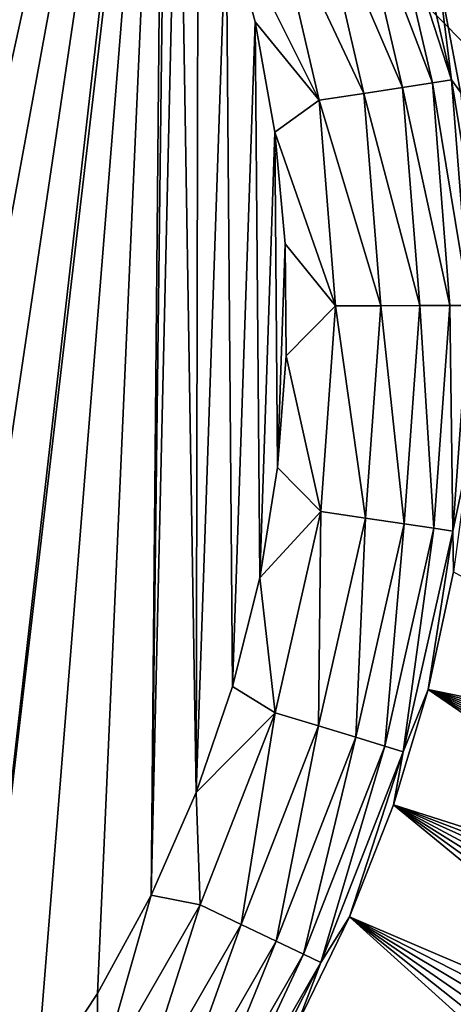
# Model space of a CAD drawing. Header units: millimetres. Extents: x -43.6 to 43.6, y -43.6 to 43.6.
# Tile 453 of 637: x 17.9 to 18.5, y -29.5 to -28.2. Entities that reach past the tile are written whole.
import ezdxf

# ---------------------------------------------------------------- set-up
doc = ezdxf.new("R2010")
doc.units = ezdxf.units.MM
doc.header["$LTSCALE"] = 52.148148
for name, color, linetype in [('154', 7, 'CONTINUOUS'), ('157', 7, 'CONTINUOUS'), ('213', 7, 'CONTINUOUS'), ('390', 7, 'CONTINUOUS'), ('394', 7, 'CONTINUOUS')]:
    doc.layers.add(name, color=color, linetype=linetype)

msp = doc.modelspace()

# ---------------------------------------------------------------- linework, layer by layer
at = {"layer": '154', "color": 2, "linetype": 'Continuous'}
for points in [[(16.0073, -24.2296, 2.3697), (19.6732, -29.4303, 25.9303), (16.8812, -23.629, 2.3697), (16.0073, -24.2296, 2.3697)], [(19.6732, -29.4303, 25.9303), (21.5548, -28.0812, 25.9303), (16.8812, -23.629, 2.3697), (19.6732, -29.4303, 25.9303)], [(15.1121, -24.7977, 2.3697), (19.6732, -29.4303, 25.9303), (16.0073, -24.2296, 2.3697), (15.1121, -24.7977, 2.3697)], [(17.707, -30.6533, 25.9303), (19.6732, -29.4303, 25.9303), (15.1121, -24.7977, 2.3697), (17.707, -30.6533, 25.9303)]]:
    msp.add_3dface(points, dxfattribs=at)
at = {"layer": '157', "color": 1, "linetype": 'Continuous'}
for points in [[(16.9117, -26.3148, -15), (18.7459, -25.0412, -15), (16.9684, -30.2706, -15), (16.9117, -26.3148, -15)], [(16.9684, -30.2706, -15), (18.7459, -25.0412, -15), (17.1093, -30.2251, -15), (16.9684, -30.2706, -15)], [(17.1093, -30.2251, -15), (18.7459, -25.0412, -15), (18.1838, -26.9484, -15), (17.1093, -30.2251, -15)], [(17.2459, -30.1679, -15), (17.1093, -30.2251, -15), (18.1838, -26.9484, -15), (17.2459, -30.1679, -15)], [(17.3771, -30.0993, -15), (17.2459, -30.1679, -15), (18.1838, -26.9484, -15), (17.3771, -30.0993, -15)], [(18.1163, -27.2202, -15), (17.3771, -30.0993, -15), (18.1838, -26.9484, -15), (18.1163, -27.2202, -15)], [(17.5021, -30.0199, -15), (17.3771, -30.0993, -15), (18.1163, -27.2202, -15), (17.5021, -30.0199, -15)], [(17.62, -29.9303, -15), (17.5021, -30.0199, -15), (18.1163, -27.2202, -15), (17.62, -29.9303, -15)], [(17.7299, -29.831, -15), (17.62, -29.9303, -15), (18.1163, -27.2202, -15), (17.7299, -29.831, -15)], [(17.831, -29.7228, -15), (17.7299, -29.831, -15), (18.1163, -27.2202, -15), (17.831, -29.7228, -15)], [(18.0918, -27.4993, -15), (17.831, -29.7228, -15), (18.1163, -27.2202, -15), (18.0918, -27.4993, -15)], [(17.9227, -29.6065, -15), (17.831, -29.7228, -15), (18.0918, -27.4993, -15), (17.9227, -29.6065, -15)], [(18.0042, -29.4829, -15), (17.9227, -29.6065, -15), (18.0918, -27.4993, -15), (18.0042, -29.4829, -15)], [(18.0749, -29.3528, -15), (18.0042, -29.4829, -15), (18.0918, -27.4993, -15), (18.0749, -29.3528, -15)], [(18.0959, -27.6396, -15), (18.0749, -29.3528, -15), (18.0918, -27.4993, -15), (18.0959, -27.6396, -15)], [(18.111, -27.78, -15), (18.0749, -29.3528, -15), (18.0959, -27.6396, -15), (18.111, -27.78, -15)], [(18.1345, -29.2172, -15), (18.0749, -29.3528, -15), (18.111, -27.78, -15), (18.1345, -29.2172, -15)], [(18.1371, -27.9191, -15), (18.1345, -29.2172, -15), (18.111, -27.78, -15), (18.1371, -27.9191, -15)], [(18.1741, -28.0555, -15), (18.1345, -29.2172, -15), (18.1371, -27.9191, -15), (18.1741, -28.0555, -15)], [(18.1824, -29.0771, -15), (18.1345, -29.2172, -15), (18.1741, -28.0555, -15), (18.1824, -29.0771, -15)], [(18.2123, -28.1983, -15), (18.1824, -29.0771, -15), (18.1741, -28.0555, -15), (18.2123, -28.1983, -15)], [(18.2183, -28.9335, -15), (18.1824, -29.0771, -15), (18.2123, -28.1983, -15), (18.2183, -28.9335, -15)], [(18.2384, -28.3441, -15), (18.2183, -28.9335, -15), (18.2123, -28.1983, -15), (18.2384, -28.3441, -15)], [(18.242, -28.7873, -15), (18.2183, -28.9335, -15), (18.2384, -28.3441, -15), (18.242, -28.7873, -15)], [(18.2521, -28.4915, -15), (18.242, -28.7873, -15), (18.2384, -28.3441, -15), (18.2521, -28.4915, -15)], [(18.2533, -28.6396, -15), (18.242, -28.7873, -15), (18.2521, -28.4915, -15), (18.2533, -28.6396, -15)]]:
    msp.add_3dface(points, dxfattribs=at)
at = {"layer": '213', "color": 2, "linetype": 'Continuous'}
for points in [[(19.6732, -29.4303, 25.9303), (17.707, -30.6533, 25.9303), (19.6892, -29.4669, 26.0312), (19.6732, -29.4303, 25.9303)], [(17.707, -30.6533, 25.9303), (17.7197, -30.6915, 26.0312), (19.6892, -29.4669, 26.0312), (17.707, -30.6533, 25.9303)], [(17.7197, -30.6915, 26.0312), (19.7228, -29.5172, 26.1216), (19.6892, -29.4669, 26.0312), (17.7197, -30.6915, 26.0312)]]:
    msp.add_3dface(points, dxfattribs=at)
at = {"layer": '390', "linetype": 'Continuous'}
for points in [[(18.7682, -28.2047, 2.1348), (18.4541, -28.1344, -14.7544), (18.6596, -28.1279, -3.1736), (18.7682, -28.2047, 2.1348)], [(18.4833, -28.291, -14.7544), (18.4541, -28.1344, -14.7544), (18.7951, -28.225, 3.4719), (18.4833, -28.291, -14.7544)], [(18.7951, -28.225, 3.4719), (18.4541, -28.1344, -14.7544), (18.7682, -28.2047, 2.1348), (18.7951, -28.225, 3.4719)], [(18.4407, -29.0809, -14.7544), (18.4743, -28.9253, -14.7544), (18.943, -29.1846, 14.6025), (18.4407, -29.0809, -14.7544)], [(18.3948, -29.2334, -14.7544), (18.4407, -29.0809, -14.7544), (18.8971, -29.394, 15.4532), (18.3948, -29.2334, -14.7544)], [(18.8971, -29.394, 15.4532), (18.4407, -29.0809, -14.7544), (18.9047, -29.3648, 15.3384), (18.8971, -29.394, 15.4532)], [(18.9047, -29.3648, 15.3384), (18.4407, -29.0809, -14.7544), (18.912, -29.3354, 15.2215), (18.9047, -29.3648, 15.3384)], [(18.912, -29.3354, 15.2215), (18.4407, -29.0809, -14.7544), (18.9189, -29.3058, 15.1026), (18.912, -29.3354, 15.2215)], [(18.9189, -29.3058, 15.1026), (18.4407, -29.0809, -14.7544), (18.9254, -29.276, 14.9818), (18.9189, -29.3058, 15.1026)], [(18.9254, -29.276, 14.9818), (18.4407, -29.0809, -14.7544), (18.9316, -29.246, 14.8583), (18.9254, -29.276, 14.9818)], [(18.9316, -29.246, 14.8583), (18.4407, -29.0809, -14.7544), (18.9375, -29.2154, 14.7318), (18.9316, -29.246, 14.8583)], [(18.9375, -29.2154, 14.7318), (18.4407, -29.0809, -14.7544), (18.943, -29.1846, 14.6025), (18.9375, -29.2154, 14.7318)], [(18.337, -29.3817, -14.7544), (18.3948, -29.2334, -14.7544), (18.8339, -29.5943, 16.2075), (18.337, -29.3817, -14.7544)], [(18.8339, -29.5943, 16.2075), (18.3948, -29.2334, -14.7544), (18.8464, -29.5591, 16.0794), (18.8339, -29.5943, 16.2075)], [(18.8464, -29.5591, 16.0794), (18.3948, -29.2334, -14.7544), (18.8584, -29.5237, 15.9484), (18.8464, -29.5591, 16.0794)], [(18.8584, -29.5237, 15.9484), (18.3948, -29.2334, -14.7544), (18.8699, -29.488, 15.8144), (18.8584, -29.5237, 15.9484)], [(18.8699, -29.488, 15.8144), (18.3948, -29.2334, -14.7544), (18.8808, -29.452, 15.6776), (18.8699, -29.488, 15.8144)], [(18.8808, -29.452, 15.6776), (18.3948, -29.2334, -14.7544), (18.8892, -29.423, 15.5662), (18.8808, -29.452, 15.6776)], [(18.8892, -29.423, 15.5662), (18.3948, -29.2334, -14.7544), (18.8971, -29.394, 15.4532), (18.8892, -29.423, 15.5662)], [(18.2675, -29.525, -14.7544), (18.337, -29.3817, -14.7544), (18.7629, -29.7667, 16.8082), (18.2675, -29.525, -14.7544)], [(18.7629, -29.7667, 16.8082), (18.337, -29.3817, -14.7544), (18.7783, -29.7325, 16.6925), (18.7629, -29.7667, 16.8082)], [(18.7783, -29.7325, 16.6925), (18.337, -29.3817, -14.7544), (18.7931, -29.6981, 16.5747), (18.7783, -29.7325, 16.6925)], [(18.7931, -29.6981, 16.5747), (18.337, -29.3817, -14.7544), (18.8072, -29.6638, 16.4551), (18.7931, -29.6981, 16.5747)], [(18.8072, -29.6638, 16.4551), (18.337, -29.3817, -14.7544), (18.8208, -29.6292, 16.3327), (18.8072, -29.6638, 16.4551)], [(18.8208, -29.6292, 16.3327), (18.337, -29.3817, -14.7544), (18.8339, -29.5943, 16.2075), (18.8208, -29.6292, 16.3327)]]:
    msp.add_3dface(points, dxfattribs=at)
at = {"layer": '394', "linetype": 'Continuous'}
for points in [[(18.4714, -28.2749, -14.818), (18.3794, -27.9912, -14.8773), (18.4037, -27.9835, -14.818), (18.4714, -28.2749, -14.818)], [(18.4541, -28.1344, -14.7544), (18.4714, -28.2749, -14.818), (18.4037, -27.9835, -14.818), (18.4541, -28.1344, -14.7544)], [(18.4463, -28.2788, -14.8773), (18.3414, -28.0031, -14.9282), (18.3794, -27.9912, -14.8773), (18.4463, -28.2788, -14.8773)], [(18.4463, -28.2788, -14.8773), (18.3794, -27.9912, -14.8773), (18.4714, -28.2749, -14.818), (18.4463, -28.2788, -14.8773)], [(18.4069, -28.2849, -14.9282), (18.2922, -28.0185, -14.9672), (18.3414, -28.0031, -14.9282), (18.4069, -28.2849, -14.9282)], [(18.4069, -28.2849, -14.9282), (18.3414, -28.0031, -14.9282), (18.4463, -28.2788, -14.8773), (18.4069, -28.2849, -14.9282)], [(18.356, -28.2928, -14.9672), (18.2352, -28.0363, -14.9917), (18.2922, -28.0185, -14.9672), (18.356, -28.2928, -14.9672)], [(18.356, -28.2928, -14.9672), (18.2922, -28.0185, -14.9672), (18.4069, -28.2849, -14.9282), (18.356, -28.2928, -14.9672)], [(18.2969, -28.3019, -14.9917), (18.1741, -28.0555, -15), (18.2352, -28.0363, -14.9917), (18.2969, -28.3019, -14.9917)], [(18.2969, -28.3019, -14.9917), (18.2352, -28.0363, -14.9917), (18.356, -28.2928, -14.9672), (18.2969, -28.3019, -14.9917)], [(18.2123, -28.1983, -15), (18.1741, -28.0555, -15), (18.2969, -28.3019, -14.9917), (18.2123, -28.1983, -15)], [(18.4541, -28.1344, -14.7544), (18.4833, -28.291, -14.7544), (18.4714, -28.2749, -14.818), (18.4541, -28.1344, -14.7544)], [(18.2384, -28.3441, -15), (18.2123, -28.1983, -15), (18.2969, -28.3019, -14.9917), (18.2384, -28.3441, -15)], [(18.4949, -28.5731, -14.818), (18.4463, -28.2788, -14.8773), (18.4714, -28.2749, -14.818), (18.4949, -28.5731, -14.818)], [(18.4833, -28.291, -14.7544), (18.5, -28.4493, -14.7544), (18.4714, -28.2749, -14.818), (18.4833, -28.291, -14.7544)], [(18.5, -28.4493, -14.7544), (18.4949, -28.5731, -14.818), (18.4714, -28.2749, -14.818), (18.5, -28.4493, -14.7544)], [(18.4296, -28.5734, -14.9282), (18.356, -28.2928, -14.9672), (18.4069, -28.2849, -14.9282), (18.4296, -28.5734, -14.9282)], [(18.4695, -28.5732, -14.8773), (18.4069, -28.2849, -14.9282), (18.4463, -28.2788, -14.8773), (18.4695, -28.5732, -14.8773)], [(18.4296, -28.5734, -14.9282), (18.4069, -28.2849, -14.9282), (18.4695, -28.5732, -14.8773), (18.4296, -28.5734, -14.9282)], [(18.4695, -28.5732, -14.8773), (18.4463, -28.2788, -14.8773), (18.4949, -28.5731, -14.818), (18.4695, -28.5732, -14.8773)], [(18.3183, -28.5737, -14.9917), (18.2384, -28.3441, -15), (18.2969, -28.3019, -14.9917), (18.3183, -28.5737, -14.9917)], [(18.3781, -28.5735, -14.9672), (18.2969, -28.3019, -14.9917), (18.356, -28.2928, -14.9672), (18.3781, -28.5735, -14.9672)], [(18.3183, -28.5737, -14.9917), (18.2969, -28.3019, -14.9917), (18.3781, -28.5735, -14.9672), (18.3183, -28.5737, -14.9917)], [(18.3781, -28.5735, -14.9672), (18.356, -28.2928, -14.9672), (18.4296, -28.5734, -14.9282), (18.3781, -28.5735, -14.9672)], [(18.2521, -28.4915, -15), (18.2384, -28.3441, -15), (18.3183, -28.5737, -14.9917), (18.2521, -28.4915, -15)], [(18.2533, -28.6396, -15), (18.2521, -28.4915, -15), (18.3183, -28.5737, -14.9917), (18.2533, -28.6396, -15)], [(18.2988, -28.8457, -14.9917), (18.2533, -28.6396, -15), (18.3183, -28.5737, -14.9917), (18.2988, -28.8457, -14.9917)], [(18.2988, -28.8457, -14.9917), (18.3183, -28.5737, -14.9917), (18.358, -28.8544, -14.9672), (18.2988, -28.8457, -14.9917)], [(18.358, -28.8544, -14.9672), (18.3183, -28.5737, -14.9917), (18.3781, -28.5735, -14.9672), (18.358, -28.8544, -14.9672)], [(18.358, -28.8544, -14.9672), (18.3781, -28.5735, -14.9672), (18.4089, -28.862, -14.9282), (18.358, -28.8544, -14.9672)], [(18.4089, -28.862, -14.9282), (18.3781, -28.5735, -14.9672), (18.4296, -28.5734, -14.9282), (18.4089, -28.862, -14.9282)], [(18.4089, -28.862, -14.9282), (18.4296, -28.5734, -14.9282), (18.4483, -28.8678, -14.8773), (18.4089, -28.862, -14.9282)], [(18.4483, -28.8678, -14.8773), (18.4296, -28.5734, -14.9282), (18.4695, -28.5732, -14.8773), (18.4483, -28.8678, -14.8773)], [(18.4483, -28.8678, -14.8773), (18.4695, -28.5732, -14.8773), (18.4735, -28.8715, -14.818), (18.4483, -28.8678, -14.8773)], [(18.4735, -28.8715, -14.818), (18.4695, -28.5732, -14.8773), (18.4949, -28.5731, -14.818), (18.4735, -28.8715, -14.818)], [(18.4955, -28.7675, -14.7544), (18.4735, -28.8715, -14.818), (18.4949, -28.5731, -14.818), (18.4955, -28.7675, -14.7544)], [(18.242, -28.7873, -15), (18.2533, -28.6396, -15), (18.2988, -28.8457, -14.9917), (18.242, -28.7873, -15)], [(18.4955, -28.7675, -14.7544), (18.4743, -28.9253, -14.7544), (18.4735, -28.8715, -14.818), (18.4955, -28.7675, -14.7544)], [(18.2183, -28.9335, -15), (18.242, -28.7873, -15), (18.2988, -28.8457, -14.9917), (18.2183, -28.9335, -15)], [(18.2389, -29.1117, -14.9917), (18.2183, -28.9335, -15), (18.2988, -28.8457, -14.9917), (18.2389, -29.1117, -14.9917)], [(18.2389, -29.1117, -14.9917), (18.2988, -28.8457, -14.9917), (18.296, -29.1292, -14.9672), (18.2389, -29.1117, -14.9917)], [(18.296, -29.1292, -14.9672), (18.2988, -28.8457, -14.9917), (18.358, -28.8544, -14.9672), (18.296, -29.1292, -14.9672)], [(18.296, -29.1292, -14.9672), (18.358, -28.8544, -14.9672), (18.3453, -29.1442, -14.9282), (18.296, -29.1292, -14.9672)], [(18.3453, -29.1442, -14.9282), (18.358, -28.8544, -14.9672), (18.4089, -28.862, -14.9282), (18.3453, -29.1442, -14.9282)], [(18.3453, -29.1442, -14.9282), (18.4089, -28.862, -14.9282), (18.3834, -29.1559, -14.8773), (18.3453, -29.1442, -14.9282)], [(18.3834, -29.1559, -14.8773), (18.4089, -28.862, -14.9282), (18.4483, -28.8678, -14.8773), (18.3834, -29.1559, -14.8773)], [(18.3834, -29.1559, -14.8773), (18.4483, -28.8678, -14.8773), (18.4077, -29.1633, -14.818), (18.3834, -29.1559, -14.8773)], [(18.4077, -29.1633, -14.818), (18.4483, -28.8678, -14.8773), (18.4735, -28.8715, -14.818), (18.4077, -29.1633, -14.818)], [(18.4407, -29.0809, -14.7544), (18.4077, -29.1633, -14.818), (18.4735, -28.8715, -14.818), (18.4407, -29.0809, -14.7544)], [(18.4743, -28.9253, -14.7544), (18.4407, -29.0809, -14.7544), (18.4735, -28.8715, -14.818), (18.4743, -28.9253, -14.7544)], [(18.1824, -29.0771, -15), (18.2183, -28.9335, -15), (18.2389, -29.1117, -14.9917), (18.1824, -29.0771, -15)], [(18.1345, -29.2172, -15), (18.1824, -29.0771, -15), (18.2389, -29.1117, -14.9917), (18.1345, -29.2172, -15)], [(18.4407, -29.0809, -14.7544), (18.3948, -29.2334, -14.7544), (18.4077, -29.1633, -14.818), (18.4407, -29.0809, -14.7544)], [(18.1398, -29.3657, -14.9917), (18.1345, -29.2172, -15), (18.2389, -29.1117, -14.9917), (18.1398, -29.3657, -14.9917)], [(18.1398, -29.3657, -14.9917), (18.2389, -29.1117, -14.9917), (18.1937, -29.3916, -14.9672), (18.1398, -29.3657, -14.9917)], [(18.1937, -29.3916, -14.9672), (18.2389, -29.1117, -14.9917), (18.296, -29.1292, -14.9672), (18.1937, -29.3916, -14.9672)], [(18.1937, -29.3916, -14.9672), (18.296, -29.1292, -14.9672), (18.2402, -29.4138, -14.9282), (18.1937, -29.3916, -14.9672)], [(18.2402, -29.4138, -14.9282), (18.296, -29.1292, -14.9672), (18.3453, -29.1442, -14.9282), (18.2402, -29.4138, -14.9282)], [(18.2402, -29.4138, -14.9282), (18.3453, -29.1442, -14.9282), (18.2761, -29.431, -14.8773), (18.2402, -29.4138, -14.9282)], [(18.2761, -29.431, -14.8773), (18.3453, -29.1442, -14.9282), (18.3834, -29.1559, -14.8773), (18.2761, -29.431, -14.8773)], [(18.2761, -29.431, -14.8773), (18.3834, -29.1559, -14.8773), (18.299, -29.442, -14.818), (18.2761, -29.431, -14.8773)], [(18.299, -29.442, -14.818), (18.3834, -29.1559, -14.8773), (18.4077, -29.1633, -14.818), (18.299, -29.442, -14.818)], [(18.337, -29.3817, -14.7544), (18.299, -29.442, -14.818), (18.4077, -29.1633, -14.818), (18.337, -29.3817, -14.7544)], [(18.3948, -29.2334, -14.7544), (18.337, -29.3817, -14.7544), (18.4077, -29.1633, -14.818), (18.3948, -29.2334, -14.7544)], [(18.0749, -29.3528, -15), (18.1345, -29.2172, -15), (18.1398, -29.3657, -14.9917), (18.0749, -29.3528, -15)], [(18.0042, -29.4829, -15), (18.0749, -29.3528, -15), (18.0039, -29.6021, -14.9917), (18.0042, -29.4829, -15)], [(18.0039, -29.6021, -14.9917), (18.0749, -29.3528, -15), (18.1398, -29.3657, -14.9917), (18.0039, -29.6021, -14.9917)], [(18.0039, -29.6021, -14.9917), (18.1398, -29.3657, -14.9917), (18.0533, -29.6357, -14.9672), (18.0039, -29.6021, -14.9917)], [(18.0533, -29.6357, -14.9672), (18.1398, -29.3657, -14.9917), (18.1937, -29.3916, -14.9672), (18.0533, -29.6357, -14.9672)], [(18.337, -29.3817, -14.7544), (18.2675, -29.525, -14.7544), (18.299, -29.442, -14.818), (18.337, -29.3817, -14.7544)], [(18.0533, -29.6357, -14.9672), (18.1937, -29.3916, -14.9672), (18.0959, -29.6647, -14.9282), (18.0533, -29.6357, -14.9672)], [(18.0959, -29.6647, -14.9282), (18.1937, -29.3916, -14.9672), (18.2402, -29.4138, -14.9282), (18.0959, -29.6647, -14.9282)], [(18.0959, -29.6647, -14.9282), (18.2402, -29.4138, -14.9282), (18.1289, -29.687, -14.8773), (18.0959, -29.6647, -14.9282)], [(18.1289, -29.687, -14.8773), (18.2402, -29.4138, -14.9282), (18.2761, -29.431, -14.8773), (18.1289, -29.687, -14.8773)], [(18.1289, -29.687, -14.8773), (18.2761, -29.431, -14.8773), (18.1499, -29.7014, -14.818), (18.1289, -29.687, -14.8773)], [(18.1499, -29.7014, -14.818), (18.2761, -29.431, -14.8773), (18.299, -29.442, -14.818), (18.1499, -29.7014, -14.818)], [(18.1869, -29.6623, -14.7544), (18.1499, -29.7014, -14.818), (18.299, -29.442, -14.818), (18.1869, -29.6623, -14.7544)], [(18.2675, -29.525, -14.7544), (18.1869, -29.6623, -14.7544), (18.299, -29.442, -14.818), (18.2675, -29.525, -14.7544)], [(17.9227, -29.6065, -15), (18.0042, -29.4829, -15), (18.0039, -29.6021, -14.9917), (17.9227, -29.6065, -15)]]:
    msp.add_3dface(points, dxfattribs=at)

doc.saveas('drawing.dxf')
